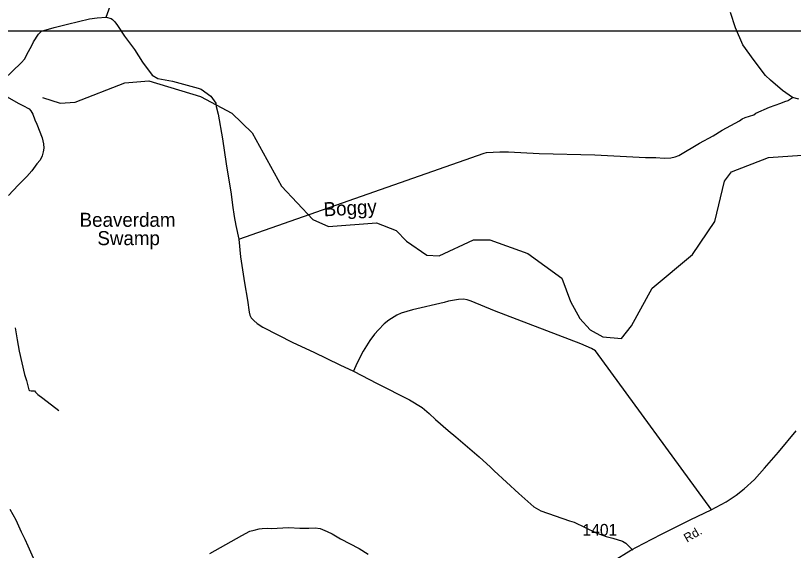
# Model space of a CAD drawing. Extents: x 2104537 to 2336408, y 34176 to 229611.
# Drawn here: x 2229888 to 2238210, y 112459 to 118181 of the extents above; entities that cross this region are included whole.
import ezdxf

# ---------------------------------------------------------------- set-up
doc = ezdxf.new("R2010")
doc.units = 0
for name, color, linetype in [('Exist Hydrographic Creek Single Shore', 7, 'Continuous'), ('Exist Hydrographic Swamp Label', 7, 'Continuous'), ('Exist Road Non-System Type 51', 7, 'Continuous'), ('Exist Road Secondary Type 51 Attributed', 7, 'Continuous'), ('Exist Road Secondary Type 51 Label', 7, 'Continuous'), ('Exist Road Secondary Type 51 Number Label', 7, 'Continuous'), ('Map Preparation Inset Cut Line', 7, 'Continuous'), ('Old_Level_32', 7, 'Continuous')]:
    doc.layers.add(name, color=color, linetype=linetype)

msp = doc.modelspace()

# ---------------------------------------------------------------- linework, layer by layer
at = {"layer": 'Exist Hydrographic Creek Single Shore'}
msp.add_lwpolyline([(2230175, 117302.6), (2230366.9, 117243.1), (2230525, 117253.2), (2231056.9, 117459.4), (2231315.1, 117483.9), (2231866, 117315.8), (2232201.1, 117135.5), (2232419.1, 116927.9), (2232732, 116354.3), (2233068, 116000), (2233235, 115924.7), (2233751.1, 115963.9), (2233960, 115881.1), (2234070.1, 115767.5), (2234287.1, 115618.9), (2234421, 115609.8), (2234786, 115779.9), (2234961.1, 115783.1), (2235370, 115634.1), (2235731.1, 115371.2), (2235824.1, 115123.4), (2235926.1, 114941), (2236035.1, 114817.5), (2236169, 114742.7), (2236369, 114725.8), (2236476, 114861.5), (2236698.1, 115263.9), (2237128.1, 115626.3), (2237367.2, 115976), (2237472.1, 116410.3), (2237546, 116510.5), (2237944, 116663.6), (2238511.1, 116701.8)], dxfattribs=at)
at = {"layer": 'Exist Road Non-System Type 51'}
for points in [[(2230857.4, 118164.6), (2231116.1, 118875.7), (2231314.1, 119393.4), (2231347.5, 119486.3), (2231407.8, 119690), (2231452.6, 119813.3), (2231484.6, 119882.2), (2231509.7, 119918.9), (2231556.7, 119952.2), (2231826.5, 120107.6), (2231914.6, 120154.3)], [(2229725, 117456.8), (2229765.6, 117500.2), (2229949, 117675.2), (2229985.8, 117716.3), (2230008.5, 117764.9), (2230061.8, 117860.4), (2230078.9, 117898.9), (2230134.5, 117982.4), (2230165.5, 118015.4), (2230300.7, 118053), (2230374.2, 118069.2), (2230443.6, 118089), (2230680.2, 118145.6), (2230759.9, 118157.7), (2230857.4, 118164.6)], [(2230857.4, 118164.6), (2230912.1, 118148), (2230926.3, 118138.3), (2230949, 118115), (2230980.1, 118075.9), (2231053.3, 117961.9), (2231161.3, 117816.8), (2231244.9, 117683), (2231348.7, 117541.8), (2231409.7, 117507.6), (2231568.7, 117478), (2231840.7, 117405.3), (2231873, 117392.3), (2231979, 117319.3), (2232029.1, 117242.5), (2232034.1, 117208.6), (2232056.3, 117127.2), (2232101.6, 116862.6), (2232140.8, 116595.4), (2232193.7, 116270.9), (2232209, 116151.2), (2232228.3, 116031.8), (2232245.1, 115936.1), (2232277.8, 115790.1)], [(2238199.2, 117305.8), (2238092.4, 117377.9), (2237963.4, 117490.4), (2237912, 117541), (2237787.7, 117699.5), (2237668.9, 117866.4), (2237589.8, 118050.3), (2237537.4, 118214.9)], [(2229797, 117311), (2229914.8, 117242.2), (2229967.5, 117217.7), (2230032.4, 117181.5), (2230053, 117159.9), (2230074, 117126.5), (2230095.6, 117067.1), (2230117.1, 117017.7), (2230172.9, 116873.2), (2230188.6, 116809.7), (2230190, 116763.7), (2230183, 116723.5), (2230172.2, 116681.3), (2230151.5, 116634.7), (2230116.5, 116595.6), (2230062.7, 116520), (2230008.3, 116460.7), (2229914.9, 116365.9), (2229811.7, 116255.1)], [(2232277.8, 115790.1), (2234900.3, 116709.7), (2234926.2, 116714.4), (2235069.9, 116724.4), (2235161.9, 116722.8), (2235488.4, 116705.9), (2236085, 116690.4), (2236627.9, 116661.3), (2236735.9, 116662.4), (2236828, 116656.8), (2236896.8, 116658.5), (2236945.6, 116670.2), (2236985.3, 116683.2), (2237205.6, 116817.3), (2237349.5, 116895.3), (2237445.7, 116953.5), (2237631.2, 117055.1), (2237662.6, 117076), (2237694.3, 117090.8), (2237784.7, 117120.1), (2237805.8, 117137.7), (2237953.2, 117202), (2238076, 117243.4), (2238115.8, 117260.7), (2238153.4, 117271.5), (2238155.2, 117275.7), (2238199.2, 117305.8)], [(2238267, 117284.7), (2238199.2, 117305.8)], [(2232277.8, 115790.1), (2232294.2, 115601.4), (2232335.8, 115322.6), (2232371, 115137.4), (2232388.5, 115007.9), (2232395.3, 114976.2), (2232410.1, 114946.5), (2232437, 114917.2), (2232471.8, 114888.3), (2232532.8, 114847.9), (2232853.4, 114682.7), (2233078.4, 114578.8), (2233356.2, 114444.5), (2233503.8, 114376)], [(2237336.1, 112889.2), (2236092.5, 114594.2), (2236049.8, 114619), (2235936.4, 114667.8), (2235010.5, 115022.4), (2234763.7, 115125.6), (2234719.3, 115138.2), (2234681, 115145.2), (2234625.2, 115141.6), (2234519.7, 115124.9), (2234474, 115111.6), (2234136.1, 115034.1), (2234013, 114996.7), (2233968.2, 114977.4), (2233881.2, 114921), (2233832.4, 114882), (2233769.2, 114819.2), (2233728.3, 114772), (2233679, 114703), (2233606.8, 114590.4), (2233538.3, 114459.7), (2233503.8, 114376)], [(2229884.6, 114840.7), (2229904.1, 114713.3), (2229927.6, 114589.9), (2229982.4, 114341.3), (2230006.1, 114276), (2230031, 114176.6), (2230039.1, 114170.8), (2230055.1, 114165.3), (2230091.2, 114166.4), (2230101.7, 114150.6), (2230126.4, 114125.3), (2230179.3, 114088.7), (2230352.9, 113957.6)], [(2233503.8, 114376), (2233757.7, 114243.5), (2234102.5, 114069.1), (2234236.9, 113986.7), (2234314.5, 113924.8), (2234382.2, 113860.7), (2234517.7, 113740.3), (2234597.4, 113674.6), (2234847.5, 113459.4), (2234970.5, 113348.8), (2235009.6, 113309.9), (2235272.3, 113067), (2235434.1, 112925.5), (2235507.3, 112881.5), (2235814.2, 112776), (2235864.7, 112761.4), (2236097.9, 112645.7), (2236206.9, 112606.8), (2236277.6, 112588.7), (2236380.4, 112557.5), (2236414.9, 112536.4), (2236490.9, 112460.2)], [(2229825.9, 112900.7), (2229892.9, 112786.4), (2229948.6, 112658), (2229988.7, 112579), (2230020.7, 112508), (2230161.5, 112185.7), (2230199.7, 112104.8), (2230230.8, 112065.6), (2230255.8, 112028.3), (2230329.8, 111882.3), (2230443, 111634.8)], [(2231965.3, 112427.6), (2232308, 112619.2), (2232394.8, 112663.5), (2232440.5, 112676.8), (2232494.1, 112688.2), (2232528, 112693.1), (2232581.8, 112696.7), (2232624.1, 112691.9), (2232811.7, 112703), (2232927.8, 112698.2), (2233026.6, 112697.7), (2233092.1, 112700.6), (2233148.1, 112692.3), (2233222.9, 112662.3), (2233273.7, 112637.7), (2233365.2, 112584.4), (2233564, 112479.7), (2233658.6, 112419.9)]]:
    msp.add_lwpolyline(points, dxfattribs=at)
at = {"layer": 'Exist Road Secondary Type 51 Attributed'}
msp.add_lwpolyline([(2236273.4, 112340.5), (2236470.6, 112461.5), (2236607.3, 112532.5), (2236796.6, 112632.5), (2237112.2, 112790.3), (2237327.8, 112892.9), (2237490.8, 112979.7), (2237596, 113050.8), (2237682.7, 113119.1), (2237793.2, 113216.5), (2237898.4, 113337.5), (2238048.2, 113511.1), (2238240.2, 113737.3)], dxfattribs=at)
at = {"layer": 'Map Preparation Inset Cut Line'}
msp.add_lwpolyline([(2197616, 118016.7), (2259069.2, 118016.7), (2259069.2, 100213), (2197616, 100213)], close=True, dxfattribs=at)

# ---------------------------------------------------------------- texts
at = {"layer": 'Exist Hydrographic Swamp Label'}
for s, p in [('Beaverdam', (2230573.5, 115921.1)), ('Swamp', (2230763.8, 115724.7))]:
    msp.add_text(s, height=150, dxfattribs=at).set_placement(p)
at = {"layer": 'Exist Road Secondary Type 51 Label'}
msp.add_text('Rd.', height=95, rotation=30.24743, dxfattribs=at).set_placement((2237071, 112541.3))
at = {"layer": 'Exist Road Secondary Type 51 Number Label'}
msp.add_text('1401', height=125, dxfattribs=at).set_placement((2235952.8, 112617))
at = {"layer": 'Old_Level_32'}
msp.add_text('Boggy', height=150, rotation=3.19273, dxfattribs=at).set_placement((2233187.9, 116032.3))

doc.saveas('drawing.dxf')
